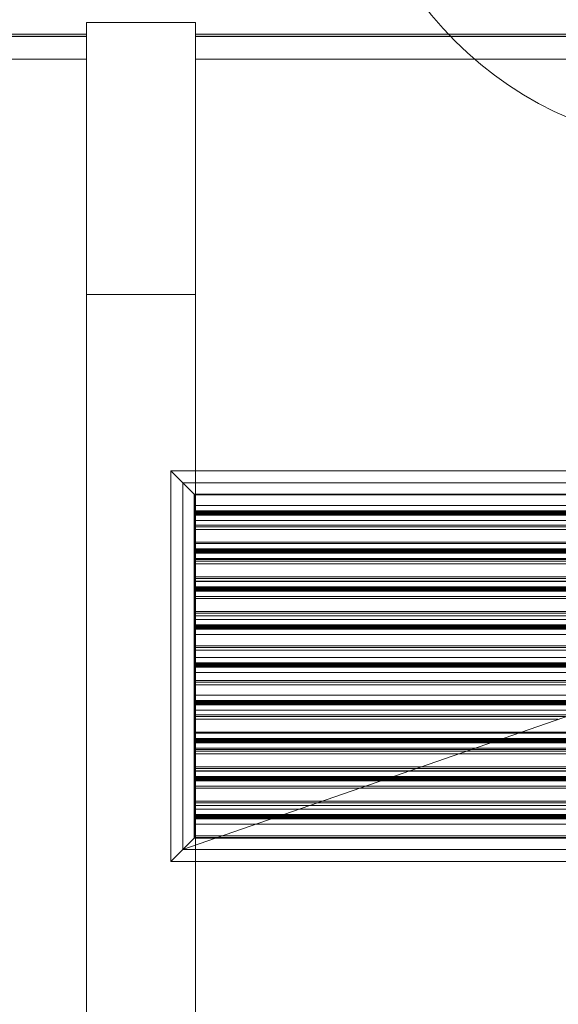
# Model space of a CAD drawing. Header units: metres. Extents: x 2.9 to 42.3, y -72.9 to -49.3.
# Tile 290 of 309: x 29.245 to 29.87, y -55.963 to -54.822. Entities that reach past the tile are written whole.
import ezdxf

# ---------------------------------------------------------------- set-up
doc = ezdxf.new("R2010")
doc.units = ezdxf.units.M
doc.linetypes.add('Oculto 1_5', pattern=[0.0022, 0.0015, -0.0007])
for name, color, linetype, lineweight in [('A-DETL', 7, 'Oculto 1_5', 18), ('A-GENM', 7, 'Continuous', 18), ('A-WALL', 7, 'Continuous', 18), ('A-WALL-PATT', 7, 'Continuous', 18), ('G-IMPT', 7, 'Continuous', 18), ('M-HVAC-DUCT-ANNO', 7, 'Continuous', 18)]:
    doc.layers.add(name, color=color, linetype=linetype, lineweight=lineweight)
doc.layers.add('M-HVAC-CDFF-IDEN', color=1, linetype='Continuous', lineweight=9, true_color=0xff0000)

# ---------------------------------------------------------------- blocks, each defined once
blk = doc.blocks.new('Modelos genéricos 24 - Modelos genéricos 2-6876269-2PAV')
at = {"layer": 'A-GENM', "color": 253, "true_color": 0xaaaaaa}
for p, q in [((29.3228, -55.1405), (29.3228, -54.8255)), ((29.4492, -54.8255), (29.3228, -54.8255)), ((29.4492, -54.8255), (29.4492, -55.1405)), ((29.3228, -61.4605), (29.3228, -55.1405)), ((29.3228, -55.1405), (29.4492, -55.1405)), ((29.4492, -55.1405), (29.4492, -61.4605))]:
    blk.add_line(p, q, dxfattribs=at)
blk = doc.blocks.new('Paredes 25 - Paredes 21-7862988-2PAV')
at = {"layer": 'A-WALL', "color": 253, "true_color": 0xaaaaaa}
for p, q in [((29.3228, -54.8415), (26.3937, -54.8415)), ((32.649, -54.8415), (29.4492, -54.8415)), ((26.3937, -54.8679), (29.3228, -54.8679)), ((29.4492, -54.8679), (32.649, -54.8679))]:
    blk.add_line(p, q, dxfattribs=at)
blk = doc.blocks.new('4 GRE - ESCOLA DE CINEMA E AUDIOVISUAL CINE REX R07_rvt-1-2PAV')
at = {"layer": 'A-WALL-PATT', "true_color": 0xd4d4d4}
h = blk.add_hatch(dxfattribs=at)
h.set_pattern_fill('FP_1', color=254, style=0, pattern_type=2)
h.set_pattern_definition([(50, (21.555, -62.929), (0.546555, -0.047815), [0.05715, -0.62865]), (355, (21.555, -62.929), (-0.105728, 0.573166), [0.04572, -0.50292]), (100.451, (21.601, -62.933), (0.440828, 0.525349), [0.04857, -0.53427]), (46.184, (21.555, -62.776), (0.813237, -0.12613), [0.08573, -0.94298]), (96.636, (21.623, -62.787), (0.712212, 0.742287), [0.07286, -0.80141]), (351.184, (21.555, -62.776), (0.712217, 0.742274), [0.06858, -0.75438]), (21, (21.631, -62.814), (0.454846, -0.306795), [0.05715, -0.62865]), (326, (21.631, -62.814), (0.185405, 0.55256), [0.04572, -0.50292]), (71.451, (21.669, -62.84), (0.640251, 0.245763), [0.04857, -0.53427]), (37.5, (21.555, -62.929), (0.009261, 0.2536672), [0.02515, -0.47168, 0.02515, -0.48539, -0.50482]), (37.5, (21.555, -62.929), (0.009261, 0.2536672), [-1.007, 0.02515, -0.47968]), (7.5, (21.555, -62.929), (0.200456, 0.300546), [0.02515, -0.26594, 0.02515, -0.46025, -0.1924]), (7.5, (21.555, -62.929), (0.200456, 0.300546), [-0.77648, 0.02515, -0.16726]), (327.5, (21.385, -62.929), (0.4067682, -0.0171882), [0.02515, -0.16535, 0.02515, -0.56921, -0.78867]), (327.5, (21.385, -62.929), (0.4067682, -0.0171882), [-0.78486, 0.02515, -0.76352]), (317.5, (21.309, -62.929), (0.444383, 0.0762794), [0.02515, -0.2225, 0.02515, -0.36957, -0.56007]), (317.5, (21.309, -62.929), (0.444383, 0.0762794), [-0.64237, 0.02515, -0.53492])])
h.paths.add_polyline_path([(33.5261, -54.8415), (33.7123, -54.8415), (33.7123, -54.5915), (33.7098, -54.5915), (33.7098, -54.839), (33.129, -54.839), (33.129, -54.8415), (33.3721, -54.8415)])
h.paths.add_polyline_path([(34.6123, -54.8415), (34.6587, -54.8415), (34.6587, -54.839), (34.6148, -54.839), (34.6148, -54.5915), (34.6123, -54.5915), (34.6123, -54.8215)])
h.paths.add_polyline_path([(32.6515, -54.8415), (32.6515, -54.839), (29.4492, -54.8395), (29.4492, -54.8415), (32.649, -54.8415)])
h.paths.add_polyline_path([(33.119, -54.8415), (33.1205, -54.8415), (33.1205, -54.839), (33.1165, -54.839), (33.1165, -54.8415)])
h.paths.add_polyline_path([(28.7518, -54.8415), (29.3228, -54.8415), (29.3228, -54.839), (26.3937, -54.839), (26.3937, -54.8415), (27.5197, -54.8415)])
h.paths.add_polyline_path([(26.2673, -54.8415), (26.2673, -54.839), (22.5437, -54.839), (22.5437, -54.8415), (25.0556, -54.8415)])
h.paths.add_polyline_path([(22.4173, -54.8415), (22.4173, -54.839), (19.0149, -54.839), (19.0149, -54.8415), (21.3593, -54.8415)])
h.paths.add_polyline_path([(18.8885, -54.8415), (18.8885, -54.839), (15.5137, -54.839), (15.5137, -54.8415), (17.6631, -54.8415)])
h.paths.add_polyline_path([(12.1187, -54.8415), (12.224, -54.8415), (12.224, -54.839), (11.559, -54.839), (11.559, -54.8415)])
h.paths.add_polyline_path([(15.1989, -54.8415), (15.3873, -54.8415), (15.3873, -54.839), (14.7465, -54.839), (14.7465, -54.8415), (14.749, -54.8415)])
h.paths.add_polyline_path([(14.6015, -54.8415), (14.6015, -54.839), (12.5945, -54.8394), (12.5932, -54.8415), (14.599, -54.8415)])
h.paths.add_polyline_path([(12.4267, -54.8415), (12.4509, -54.8415), (12.4494, -54.839), (12.294, -54.839), (12.294, -54.8415)])
h.paths.add_polyline_path([(11.409, -54.8415), (11.409, -54.839), (11.3998, -54.839), (11.3998, -54.8415)])
h.paths.add_polyline_path([(9.7882, -54.8415), (9.7998, -54.8415), (9.7998, -54.839), (9.7882, -54.839)])
h.paths.add_polyline_path([(9.6407, -54.8415), (9.6432, -54.8415), (9.6432, -54.839), (5.5087, -54.839), (5.5087, -54.8415), (9.0385, -54.8415)])
at = {"layer": 'A-WALL', "color": 253, "true_color": 0xaaaaaa}
for p, q in [((26.3937, -54.839), (29.3228, -54.839)), ((26.3937, -54.8415), (29.3228, -54.8415)), ((29.4492, -54.839), (32.6515, -54.839)), ((29.4492, -54.8415), (32.649, -54.8415))]:
    blk.add_line(p, q, dxfattribs=at)
at = {"layer": 'A-GENM', "color": 253, "lineweight": 18, "true_color": 0xaaaaaa}
blk.add_blockref('Modelos genéricos 24 - Modelos genéricos 2-6876269-2PAV', (0, 0), dxfattribs=at)
at = {"layer": 'A-WALL', "color": 253, "lineweight": 18, "true_color": 0xaaaaaa}
blk.add_blockref('Paredes 25 - Paredes 21-7862988-2PAV', (0, 0), dxfattribs=at)
blk = doc.blocks.new('GRELHA AR-AG 1225x425 - TROX_AR-AG_1225x425_dxf_QMODEL_9a1ed65d_b014_438d_945c_eb9463d1be6b-830546-2PAV')
at = {"layer": 'G-IMPT', "color": 1, "true_color": 0xff0000}
for p, q in [((0.6265, 0.2265), (-0.6265, 0.2265)), ((-0.6265, 0.2265), (-0.6265, -0.2265)), ((-0.6265, 0.2265), (-0.6265, -0.2265)), ((-0.6125, 0.2125), (-0.6265, 0.2265)), ((-0.6265, 0.2265), (0.6265, 0.2265)), ((-0.6125, -0.2125), (-0.6265, -0.2265)), ((0.6265, -0.2265), (-0.6265, -0.2265)), ((-0.6265, -0.2265), (0.6265, -0.2265))]:
    blk.add_line(p, q, dxfattribs=at)
blk = doc.blocks.new('GRELHA AR-AG 1225x425 - TROX_AR-AG_1225x425_dxf-830545-2PAV')
blk.add_blockref('GRELHA AR-AG 1225x425 - TROX_AR-AG_1225x425_dxf_QMODEL_9a1ed65d_b014_438d_945c_eb9463d1be6b-830546-2PAV', (0, 0))
blk = doc.blocks.new('GRELHA AR-AG 1225x425 - TROX_AR-AG_1225x425_dxf_QMODEL_9a1ed65d_b014_438d_945c_eb9463d1be6b-V138-2PAV')
at = {"layer": 'A-DETL', "color": 1, "linetype": 'Continuous', "true_color": 0xff0000}
for p, q in [((-0.6125, 0.2125), (-0.6265, 0.2265)), ((-0.6265, 0.2265), (0.6265, 0.2265)), ((-0.6125, 0.2125), (-0.5995, 0.1995)), ((-0.5985, 0.1985), (-0.5995, 0.1995)), ((0.5995, 0.1995), (-0.5995, 0.1995)), ((-0.5995, 0.1995), (-0.5995, -0.1995)), ((0.572, 0.1985), (-0.5985, 0.1985)), ((-0.5985, 0.1985), (-0.5985, 0.1798)), ((-0.5985, 0.1985), (-0.5985, 0.1852)), ((0.572, 0.1985), (-0.5985, 0.1985)), ((-0.5985, 0.1985), (0.572, 0.1985)), ((-0.5985, 0.1852), (-0.5985, 0.1798)), ((-0.598, 0.1795), (-0.598, 0.1862)), ((-0.598, 0.1862), (0.5366, 0.1862)), ((-0.599, 0.18), (-0.599, 0.18)), ((-0.599, 0.18), (-0.599, 0.1798)), ((0.5187, 0.18), (-0.599, 0.18)), ((-0.598, 0.18), (-0.599, 0.18)), ((-0.599, 0.1798), (-0.599, 0.1796)), ((-0.598, 0.1798), (-0.599, 0.1798)), ((-0.599, 0.1796), (-0.599, 0.1793)), ((-0.598, 0.1796), (-0.599, 0.1796)), ((-0.599, 0.1793), (-0.599, 0.1789)), ((0.599, 0.1793), (-0.599, 0.1793)), ((-0.599, 0.1789), (-0.599, 0.1785)), ((0.599, 0.1789), (-0.599, 0.1789)), ((-0.599, 0.1785), (-0.599, 0.178)), ((0.599, 0.1785), (-0.599, 0.1785)), ((-0.599, 0.178), (-0.599, 0.1775)), ((0.599, 0.178), (-0.599, 0.178)), ((-0.599, 0.1775), (-0.599, 0.177)), ((0.599, 0.1775), (-0.599, 0.1775)), ((-0.599, 0.177), (-0.599, 0.1765)), ((0.599, 0.177), (-0.599, 0.177)), ((-0.599, 0.1765), (-0.599, 0.1761)), ((0.599, 0.1765), (-0.599, 0.1765)), ((-0.599, 0.1761), (-0.599, 0.1757)), ((0.599, 0.1761), (-0.599, 0.1761)), ((-0.599, 0.1757), (-0.599, 0.1754)), ((0.599, 0.1757), (-0.599, 0.1757)), ((-0.599, 0.1754), (-0.599, 0.1752)), ((0.599, 0.1754), (-0.599, 0.1754)), ((-0.599, 0.1752), (-0.599, 0.175)), ((0.599, 0.1752), (-0.599, 0.1752)), ((-0.599, 0.175), (-0.599, 0.175)), ((0.5043, 0.175), (-0.599, 0.175)), ((0.599, 0.175), (-0.599, 0.175)), ((-0.5985, 0.1752), (-0.5985, 0.1422)), ((-0.5985, 0.1752), (-0.5985, 0.1652)), ((0.5172, 0.1795), (-0.598, 0.1795)), ((-0.598, 0.1688), (-0.598, 0.1752)), ((-0.5985, 0.1652), (-0.5985, 0.1585)), ((-0.5985, 0.1635), (0.5985, 0.1635)), ((-0.5985, 0.1615), (0.4653, 0.1615)), ((0.4864, 0.1688), (-0.598, 0.1688)), ((-0.5985, 0.1585), (-0.5985, 0.1452)), ((0.4567, 0.1585), (-0.5985, 0.1585)), ((-0.5985, 0.1585), (0.4567, 0.1585)), ((-0.599, 0.1358), (-0.599, 0.1422)), ((-0.599, 0.1422), (0.4097, 0.1422)), ((-0.5985, 0.1452), (-0.5985, 0.1422)), ((-0.5985, 0.1435), (0.5985, 0.1435)), ((-0.599, 0.136), (-0.599, 0.136)), ((-0.599, 0.136), (-0.599, 0.1358)), ((0.3918, 0.136), (-0.599, 0.136)), ((0.599, 0.136), (-0.599, 0.136)), ((-0.599, 0.1358), (-0.599, 0.1356)), ((0.599, 0.1358), (-0.599, 0.1358)), ((-0.599, 0.1356), (-0.599, 0.1353)), ((0.599, 0.1356), (-0.599, 0.1356)), ((-0.599, 0.1353), (-0.599, 0.1349)), ((0.599, 0.1353), (-0.599, 0.1353)), ((-0.599, 0.1349), (-0.599, 0.1345)), ((0.599, 0.1349), (-0.599, 0.1349)), ((-0.599, 0.1345), (-0.599, 0.134)), ((0.599, 0.1345), (-0.599, 0.1345)), ((-0.599, 0.134), (-0.599, 0.1335)), ((0.599, 0.134), (-0.599, 0.134)), ((-0.599, 0.1335), (-0.599, 0.133)), ((0.599, 0.1335), (-0.599, 0.1335)), ((-0.599, 0.133), (-0.599, 0.1325)), ((0.599, 0.133), (-0.599, 0.133)), ((-0.599, 0.1325), (-0.599, 0.1321)), ((0.599, 0.1325), (-0.599, 0.1325)), ((-0.599, 0.1321), (-0.599, 0.1317)), ((0.599, 0.1321), (-0.599, 0.1321)), ((-0.599, 0.1317), (-0.599, 0.1314)), ((0.599, 0.1317), (-0.599, 0.1317)), ((-0.599, 0.1248), (-0.599, 0.1315)), ((-0.599, 0.1315), (0.3789, 0.1315)), ((0.3774, 0.131), (-0.599, 0.131)), ((0.3595, 0.1248), (-0.599, 0.1248)), ((-0.5985, 0.1248), (-0.5985, 0.0918)), ((-0.5985, 0.1248), (-0.5985, 0.1185)), ((-0.5985, 0.1235), (0.5985, 0.1235)), ((-0.5985, 0.1215), (0.3501, 0.1215)), ((-0.5985, 0.1185), (-0.5985, 0.1052)), ((0.3414, 0.1185), (-0.5985, 0.1185)), ((-0.5985, 0.1185), (0.3414, 0.1185)), ((-0.5985, 0.1052), (-0.5985, 0.0985)), ((-0.5985, 0.1035), (0.5985, 0.1035)), ((-0.599, 0.092), (-0.599, 0.092)), ((-0.599, 0.092), (-0.599, 0.0918)), ((0.265, 0.092), (-0.599, 0.092)), ((-0.598, 0.092), (-0.599, 0.092)), ((-0.599, 0.0918), (-0.599, 0.0916)), ((-0.598, 0.0918), (-0.599, 0.0918)), ((-0.599, 0.0916), (-0.599, 0.0913)), ((-0.598, 0.0916), (-0.599, 0.0916)), ((-0.5985, 0.1015), (0.2924, 0.1015)), ((-0.5985, 0.0985), (-0.5985, 0.0918)), ((0.2838, 0.0985), (-0.5985, 0.0985)), ((-0.5985, 0.0985), (0.2838, 0.0985)), ((-0.598, 0.0915), (-0.598, 0.0982)), ((-0.598, 0.0982), (0.2829, 0.0982)), ((0.2636, 0.0915), (-0.598, 0.0915)), ((-0.599, 0.0913), (-0.599, 0.0909)), ((0.599, 0.0913), (-0.599, 0.0913)), ((-0.599, 0.0909), (-0.599, 0.0905)), ((0.599, 0.0909), (-0.599, 0.0909)), ((-0.599, 0.0905), (-0.599, 0.09)), ((0.599, 0.0905), (-0.599, 0.0905)), ((-0.599, 0.09), (-0.599, 0.0895)), ((0.599, 0.09), (-0.599, 0.09)), ((-0.599, 0.0895), (-0.599, 0.089)), ((0.599, 0.0895), (-0.599, 0.0895)), ((-0.599, 0.089), (-0.599, 0.0885)), ((0.599, 0.089), (-0.599, 0.089)), ((-0.599, 0.0885), (-0.599, 0.0881)), ((0.599, 0.0885), (-0.599, 0.0885)), ((-0.599, 0.0881), (-0.599, 0.0877)), ((0.599, 0.0881), (-0.599, 0.0881)), ((-0.599, 0.0877), (-0.599, 0.0874)), ((0.599, 0.0877), (-0.599, 0.0877)), ((-0.599, 0.0874), (-0.599, 0.0872)), ((0.599, 0.0874), (-0.599, 0.0874)), ((-0.599, 0.0872), (-0.599, 0.087)), ((0.599, 0.0872), (-0.599, 0.0872)), ((-0.599, 0.087), (-0.599, 0.087)), ((0.2506, 0.087), (-0.599, 0.087)), ((0.599, 0.087), (-0.599, 0.087)), ((-0.5985, 0.0872), (-0.5985, 0.0542)), ((-0.5985, 0.0872), (-0.5985, 0.0852)), ((-0.5985, 0.0852), (-0.5985, 0.0785)), ((-0.598, 0.0808), (-0.598, 0.0872)), ((0.2327, 0.0808), (-0.598, 0.0808)), ((-0.5985, 0.0785), (-0.5985, 0.0652)), ((0.2261, 0.0785), (-0.5985, 0.0785)), ((-0.5985, 0.0785), (0.2261, 0.0785)), ((-0.5985, 0.0652), (-0.5985, 0.0585)), ((-0.5985, 0.0635), (0.5985, 0.0635)), ((-0.5985, 0.0615), (0.1771, 0.0615)), ((-0.5985, 0.0585), (-0.5985, 0.0542)), ((0.1685, 0.0585), (-0.5985, 0.0585)), ((-0.5985, 0.0585), (0.1685, 0.0585)), ((-0.599, 0.0478), (-0.599, 0.0542)), ((-0.599, 0.0542), (0.1561, 0.0542)), ((-0.599, 0.048), (-0.599, 0.048)), ((-0.599, 0.048), (-0.599, 0.0478)), ((0.1382, 0.048), (-0.599, 0.048)), ((0.599, 0.048), (-0.599, 0.048)), ((-0.599, 0.0478), (-0.599, 0.0476)), ((0.599, 0.0478), (-0.599, 0.0478)), ((-0.599, 0.0476), (-0.599, 0.0473)), ((0.599, 0.0476), (-0.599, 0.0476)), ((-0.599, 0.0473), (-0.599, 0.0469)), ((0.599, 0.0473), (-0.599, 0.0473)), ((-0.599, 0.0469), (-0.599, 0.0465)), ((0.599, 0.0469), (-0.599, 0.0469)), ((-0.599, 0.0465), (-0.599, 0.046)), ((0.599, 0.0465), (-0.599, 0.0465)), ((-0.599, 0.046), (-0.599, 0.0455)), ((0.599, 0.046), (-0.599, 0.046)), ((-0.599, 0.0455), (-0.599, 0.045)), ((0.599, 0.0455), (-0.599, 0.0455)), ((-0.599, 0.045), (-0.599, 0.0445)), ((0.599, 0.045), (-0.599, 0.045)), ((-0.599, 0.0445), (-0.599, 0.0441)), ((0.599, 0.0445), (-0.599, 0.0445)), ((-0.599, 0.0441), (-0.599, 0.0437)), ((0.599, 0.0441), (-0.599, 0.0441)), ((-0.599, 0.0437), (-0.599, 0.0434)), ((0.599, 0.0437), (-0.599, 0.0437)), ((-0.599, 0.0368), (-0.599, 0.0435)), ((-0.599, 0.0435), (0.1252, 0.0435)), ((0.1238, 0.043), (-0.599, 0.043)), ((0.1059, 0.0368), (-0.599, 0.0368)), ((-0.5985, 0.0368), (-0.5985, 0.0038)), ((-0.5985, 0.0368), (-0.5985, 0.0252)), ((-0.5985, 0.0252), (-0.5985, 0.0185)), ((-0.5985, 0.0235), (0.5985, 0.0235)), ((-0.5985, 0.0215), (0.0618, 0.0215)), ((-0.5985, 0.0185), (-0.5985, 0.0052)), ((0.0532, 0.0185), (-0.5985, 0.0185)), ((-0.5985, 0.0185), (0.0532, 0.0185)), ((-0.599, 0.004), (-0.599, 0.004)), ((-0.599, 0.004), (-0.599, 0.0038)), ((0.0114, 0.004), (-0.599, 0.004)), ((-0.598, 0.004), (-0.599, 0.004)), ((-0.599, 0.0038), (-0.599, 0.0036)), ((-0.598, 0.0038), (-0.599, 0.0038)), ((-0.599, 0.0036), (-0.599, 0.0033)), ((-0.598, 0.0036), (-0.599, 0.0036)), ((-0.599, 0.0033), (-0.599, 0.0029)), ((0.599, 0.0033), (-0.599, 0.0033)), ((-0.599, 0.0029), (-0.599, 0.0025)), ((0.599, 0.0029), (-0.599, 0.0029)), ((-0.599, 0.0025), (-0.599, 0.002)), ((0.599, 0.0025), (-0.599, 0.0025)), ((-0.599, 0.002), (-0.599, 0.0015)), ((0.599, 0.002), (-0.599, 0.002)), ((-0.599, 0.0015), (-0.599, 0.001)), ((0.599, 0.0015), (-0.599, 0.0015)), ((-0.599, 0.001), (-0.599, 0.0005)), ((0.599, 0.001), (-0.599, 0.001)), ((-0.599, 0.0005), (-0.599, 0.0001)), ((0.599, 0.0005), (-0.599, 0.0005)), ((-0.599, 0.0001), (-0.599, -0.0003)), ((0.599, 0.0001), (-0.599, 0.0001)), ((-0.5985, 0.0052), (-0.5985, 0.0038)), ((-0.598, 0.0035), (-0.598, 0.0102)), ((0.0293, 0.0102), (-0.598, 0.0102)), ((0.0099, 0.0035), (-0.598, 0.0035)), ((-0.599, -0.0003), (-0.599, -0.0006)), ((0.599, -0.0003), (-0.599, -0.0003)), ((-0.599, -0.0006), (-0.599, -0.0008)), ((0.599, -0.0006), (-0.599, -0.0006)), ((-0.599, -0.0008), (-0.599, -0.001)), ((0.599, -0.0008), (-0.599, -0.0008)), ((-0.599, -0.001), (-0.599, -0.001)), ((-0.003, -0.001), (-0.599, -0.001)), ((0.599, -0.001), (-0.599, -0.001)), ((-0.5985, -0.0008), (-0.5985, -0.0338)), ((-0.5985, -0.0015), (-0.5985, -0.0148)), ((-0.598, -0.0072), (-0.598, -0.0008)), ((-0.0209, -0.0072), (-0.598, -0.0072)), ((-0.5985, -0.0148), (-0.5985, -0.0215)), ((0.5985, -0.0165), (-0.5985, -0.0165)), ((-0.5985, -0.0185), (-0.0535, -0.0185)), ((-0.5985, -0.0215), (-0.5985, -0.0338)), ((-0.0621, -0.0215), (-0.5985, -0.0215)), ((-0.5985, -0.0215), (-0.0621, -0.0215)), ((-0.599, -0.0402), (-0.599, -0.0338)), ((-0.599, -0.0338), (-0.0976, -0.0338)), ((-0.599, -0.04), (-0.599, -0.04)), ((-0.599, -0.04), (-0.599, -0.0402)), ((-0.1154, -0.04), (-0.599, -0.04)), ((0.599, -0.04), (-0.599, -0.04)), ((-0.599, -0.0402), (-0.599, -0.0404)), ((0.599, -0.0402), (-0.599, -0.0402)), ((-0.599, -0.0404), (-0.599, -0.0407)), ((0.599, -0.0404), (-0.599, -0.0404)), ((-0.599, -0.0407), (-0.599, -0.0411)), ((0.599, -0.0407), (-0.599, -0.0407)), ((-0.599, -0.0411), (-0.599, -0.0415)), ((0.599, -0.0411), (-0.599, -0.0411)), ((-0.599, -0.0415), (-0.599, -0.042)), ((0.599, -0.0415), (-0.599, -0.0415)), ((-0.599, -0.042), (-0.599, -0.0425)), ((0.599, -0.042), (-0.599, -0.042)), ((-0.599, -0.0425), (-0.599, -0.043)), ((0.599, -0.0425), (-0.599, -0.0425)), ((-0.599, -0.043), (-0.599, -0.0435)), ((0.599, -0.043), (-0.599, -0.043)), ((-0.599, -0.0435), (-0.599, -0.0439)), ((0.599, -0.0435), (-0.599, -0.0435)), ((-0.599, -0.0439), (-0.599, -0.0443)), ((0.599, -0.0439), (-0.599, -0.0439)), ((-0.599, -0.0443), (-0.599, -0.0446)), ((0.599, -0.0443), (-0.599, -0.0443)), ((-0.599, -0.0512), (-0.599, -0.0445)), ((-0.599, -0.0445), (-0.1284, -0.0445)), ((-0.1299, -0.045), (-0.599, -0.045)), ((-0.1478, -0.0512), (-0.599, -0.0512)), ((-0.5985, -0.0512), (-0.5985, -0.0842)), ((-0.5985, -0.0512), (-0.5985, -0.0548)), ((-0.5985, -0.0548), (-0.5985, -0.0615)), ((-0.5985, -0.0565), (0.5985, -0.0565)), ((-0.5985, -0.0585), (-0.1688, -0.0585)), ((-0.5985, -0.0615), (-0.5985, -0.0748)), ((-0.1774, -0.0615), (-0.5985, -0.0615)), ((-0.5985, -0.0615), (-0.1774, -0.0615)), ((-0.5985, -0.0748), (-0.5985, -0.0815)), ((-0.5985, -0.0765), (0.5985, -0.0765)), ((-0.598, -0.0845), (-0.598, -0.0778)), ((-0.598, -0.0778), (-0.2244, -0.0778)), ((-0.2241, -0.0778), (0.599, -0.0778)), ((-0.599, -0.084), (-0.599, -0.084)), ((-0.599, -0.084), (-0.599, -0.0842)), ((-0.2423, -0.084), (-0.599, -0.084)), ((-0.598, -0.084), (-0.599, -0.084)), ((-0.599, -0.0842), (-0.599, -0.0844)), ((-0.598, -0.0842), (-0.599, -0.0842)), ((-0.599, -0.0844), (-0.599, -0.0847)), ((-0.598, -0.0844), (-0.599, -0.0844)), ((-0.599, -0.0847), (-0.599, -0.0851)), ((0.599, -0.0847), (-0.599, -0.0847)), ((-0.599, -0.0851), (-0.599, -0.0855)), ((0.599, -0.0851), (-0.599, -0.0851)), ((-0.599, -0.0855), (-0.599, -0.086)), ((0.599, -0.0855), (-0.599, -0.0855)), ((-0.599, -0.086), (-0.599, -0.0865)), ((0.599, -0.086), (-0.599, -0.086)), ((-0.599, -0.0865), (-0.599, -0.087)), ((0.599, -0.0865), (-0.599, -0.0865)), ((-0.599, -0.087), (-0.599, -0.0875)), ((0.599, -0.087), (-0.599, -0.087)), ((-0.599, -0.0875), (-0.599, -0.0879)), ((0.599, -0.0875), (-0.599, -0.0875)), ((-0.599, -0.0879), (-0.599, -0.0883)), ((0.599, -0.0879), (-0.599, -0.0879)), ((-0.599, -0.0883), (-0.599, -0.0886)), ((0.599, -0.0883), (-0.599, -0.0883)), ((-0.599, -0.0886), (-0.599, -0.0888)), ((0.599, -0.0886), (-0.599, -0.0886)), ((-0.599, -0.0888), (-0.599, -0.089)), ((0.599, -0.0888), (-0.599, -0.0888)), ((-0.599, -0.089), (-0.599, -0.089)), ((-0.2567, -0.089), (-0.599, -0.089)), ((0.599, -0.089), (-0.599, -0.089)), ((-0.5985, -0.0815), (-0.5985, -0.0842)), ((-0.5985, -0.0888), (-0.5985, -0.1218)), ((-0.5985, -0.0888), (-0.5985, -0.0948)), ((-0.2437, -0.0845), (-0.598, -0.0845)), ((-0.598, -0.0952), (-0.598, -0.0888)), ((0.599, -0.089), (-0.2564, -0.089)), ((0.599, -0.0845), (-0.2434, -0.0845)), ((0.599, -0.084), (-0.242, -0.084)), ((-0.5985, -0.0948), (-0.5985, -0.1015)), ((-0.5985, -0.0965), (0.5985, -0.0965)), ((-0.5985, -0.0985), (-0.2841, -0.0985)), ((-0.5985, -0.1015), (-0.5985, -0.1148)), ((-0.2927, -0.1015), (-0.5985, -0.1015)), ((-0.5985, -0.1015), (-0.2927, -0.1015)), ((-0.2746, -0.0952), (-0.598, -0.0952)), ((0.5985, -0.1015), (-0.2924, -0.1015)), ((-0.2924, -0.1015), (0.5985, -0.1015)), ((-0.2838, -0.0985), (0.5985, -0.0985)), ((0.599, -0.0952), (-0.2743, -0.0952)), ((-0.599, -0.1282), (-0.599, -0.1218)), ((-0.599, -0.1218), (-0.3512, -0.1218)), ((-0.5985, -0.1148), (-0.5985, -0.1215)), ((-0.5985, -0.1165), (0.5985, -0.1165)), ((-0.5985, -0.1185), (-0.3417, -0.1185)), ((-0.3504, -0.1215), (-0.5985, -0.1215)), ((-0.5985, -0.1215), (-0.3504, -0.1215)), ((-0.3509, -0.1218), (0.598, -0.1218)), ((0.5985, -0.1215), (-0.3501, -0.1215)), ((-0.3501, -0.1215), (0.5985, -0.1215)), ((-0.3414, -0.1185), (0.5985, -0.1185)), ((-0.599, -0.128), (-0.599, -0.128)), ((-0.599, -0.128), (-0.599, -0.1282)), ((-0.3691, -0.128), (-0.599, -0.128)), ((0.599, -0.128), (-0.599, -0.128)), ((-0.599, -0.1282), (-0.599, -0.1284)), ((0.599, -0.1282), (-0.599, -0.1282)), ((-0.599, -0.1284), (-0.599, -0.1287)), ((0.599, -0.1284), (-0.599, -0.1284)), ((-0.599, -0.1287), (-0.599, -0.1291)), ((0.599, -0.1287), (-0.599, -0.1287)), ((-0.599, -0.1291), (-0.599, -0.1295)), ((0.599, -0.1291), (-0.599, -0.1291)), ((-0.599, -0.1295), (-0.599, -0.13)), ((0.599, -0.1295), (-0.599, -0.1295)), ((-0.599, -0.13), (-0.599, -0.1305)), ((0.599, -0.13), (-0.599, -0.13)), ((-0.599, -0.1305), (-0.599, -0.131)), ((0.599, -0.1305), (-0.599, -0.1305)), ((-0.599, -0.131), (-0.599, -0.1315)), ((0.599, -0.131), (-0.599, -0.131)), ((-0.599, -0.1315), (-0.599, -0.1319)), ((0.599, -0.1315), (-0.599, -0.1315)), ((-0.599, -0.1319), (-0.599, -0.1323)), ((0.599, -0.1319), (-0.599, -0.1319)), ((-0.599, -0.1323), (-0.599, -0.1326)), ((0.599, -0.1323), (-0.599, -0.1323)), ((-0.599, -0.1392), (-0.599, -0.1325)), ((-0.599, -0.1325), (-0.3821, -0.1325)), ((-0.3835, -0.133), (-0.599, -0.133)), ((0.599, -0.133), (-0.3832, -0.133)), ((-0.3818, -0.1325), (0.598, -0.1325)), ((0.599, -0.128), (-0.3688, -0.128)), ((-0.4014, -0.1392), (-0.599, -0.1392)), ((-0.5985, -0.1392), (-0.5985, -0.1722)), ((-0.5985, -0.1392), (-0.5985, -0.1415)), ((-0.5985, -0.1415), (-0.5985, -0.1548)), ((-0.408, -0.1415), (-0.5985, -0.1415)), ((-0.5985, -0.1415), (-0.408, -0.1415)), ((0.5985, -0.1415), (-0.4077, -0.1415)), ((-0.4077, -0.1415), (0.5985, -0.1415)), ((0.598, -0.1392), (-0.4011, -0.1392)), ((-0.5985, -0.1548), (-0.5985, -0.1615)), ((-0.5985, -0.1565), (0.5985, -0.1565)), ((-0.5985, -0.1585), (-0.457, -0.1585)), ((-0.4567, -0.1585), (0.5985, -0.1585)), ((-0.5985, -0.1615), (-0.5985, -0.1722)), ((-0.4657, -0.1615), (-0.5985, -0.1615)), ((-0.5985, -0.1615), (-0.4657, -0.1615)), ((-0.598, -0.1725), (-0.598, -0.1658)), ((-0.598, -0.1658), (-0.478, -0.1658)), ((-0.4777, -0.1658), (0.599, -0.1658)), ((0.5985, -0.1615), (-0.4653, -0.1615)), ((-0.4653, -0.1615), (0.5985, -0.1615)), ((-0.599, -0.172), (-0.599, -0.172)), ((-0.599, -0.172), (-0.599, -0.1722)), ((-0.4959, -0.172), (-0.599, -0.172)), ((-0.598, -0.172), (-0.599, -0.172)), ((-0.599, -0.1722), (-0.599, -0.1724)), ((-0.598, -0.1722), (-0.599, -0.1722)), ((-0.599, -0.1724), (-0.599, -0.1727)), ((-0.598, -0.1724), (-0.599, -0.1724)), ((-0.599, -0.1727), (-0.599, -0.1731)), ((0.599, -0.1727), (-0.599, -0.1727)), ((-0.599, -0.1731), (-0.599, -0.1735)), ((0.599, -0.1731), (-0.599, -0.1731)), ((-0.599, -0.1735), (-0.599, -0.174)), ((0.599, -0.1735), (-0.599, -0.1735)), ((-0.599, -0.174), (-0.599, -0.1745)), ((0.599, -0.174), (-0.599, -0.174)), ((-0.599, -0.1745), (-0.599, -0.175)), ((0.599, -0.1745), (-0.599, -0.1745)), ((-0.599, -0.175), (-0.599, -0.1755)), ((0.599, -0.175), (-0.599, -0.175)), ((-0.599, -0.1755), (-0.599, -0.1759)), ((0.599, -0.1755), (-0.599, -0.1755)), ((-0.599, -0.1759), (-0.599, -0.1763)), ((0.599, -0.1759), (-0.599, -0.1759)), ((-0.599, -0.1763), (-0.599, -0.1766)), ((0.599, -0.1763), (-0.599, -0.1763)), ((-0.599, -0.1766), (-0.599, -0.1768)), ((0.599, -0.1766), (-0.599, -0.1766)), ((-0.599, -0.1768), (-0.599, -0.177)), ((0.599, -0.1768), (-0.599, -0.1768)), ((-0.599, -0.177), (-0.599, -0.177)), ((-0.5103, -0.177), (-0.599, -0.177)), ((0.599, -0.177), (-0.599, -0.177)), ((-0.5985, -0.1768), (-0.5985, -0.1985)), ((-0.5985, -0.1768), (-0.5985, -0.1815)), ((-0.5985, -0.1815), (-0.5985, -0.1948)), ((-0.4974, -0.1725), (-0.598, -0.1725)), ((-0.598, -0.1832), (-0.598, -0.1768)), ((0.599, -0.177), (-0.51, -0.177)), ((0.599, -0.1725), (-0.4971, -0.1725)), ((0.599, -0.172), (-0.4956, -0.172)), ((-0.5282, -0.1832), (-0.598, -0.1832)), ((0.599, -0.1832), (-0.5279, -0.1832)), ((-0.6125, -0.2125), (-0.5995, -0.1995)), ((-0.5985, -0.1985), (-0.5995, -0.1995)), ((-0.5995, -0.1995), (0.5995, -0.1995)), ((-0.5985, -0.1948), (-0.5985, -0.1985)), ((-0.5985, -0.1965), (0.5985, -0.1965)), ((-0.5723, -0.1985), (-0.5985, -0.1985)), ((-0.5985, -0.1985), (-0.5723, -0.1985)), ((0.5985, -0.1985), (-0.572, -0.1985)), ((-0.572, -0.1985), (0.5985, -0.1985)), ((-0.6125, -0.2125), (-0.6265, -0.2265)), ((-0.6265, -0.2265), (0.6265, -0.2265))]:
    blk.add_line(p, q, dxfattribs=at)
at = {"layer": 'G-IMPT', "color": 1, "true_color": 0xff0000}
for p, q in [((0.6265, 0.2265), (-0.6265, 0.2265)), ((-0.6265, 0.2265), (-0.6265, -0.2265)), ((-0.6265, 0.2265), (-0.6265, -0.2265)), ((-0.6125, 0.2125), (-0.6265, 0.2265)), ((-0.6265, 0.2265), (0.6265, 0.2265)), ((-0.6125, -0.2125), (-0.6265, -0.2265)), ((0.6265, -0.2265), (-0.6265, -0.2265)), ((-0.6265, -0.2265), (0.6265, -0.2265))]:
    blk.add_line(p, q, dxfattribs=at)
blk = doc.blocks.new('GRELHA AR-AG 1225x425 - TROX_AR-AG_1225x425_dxf-V153-2PAV')
for name in ['GRELHA AR-AG 1225x425 - TROX_AR-AG_1225x425_dxf_QMODEL_9a1ed65d_b014_438d_945c_eb9463d1be6b-830546-2PAV', 'GRELHA AR-AG 1225x425 - TROX_AR-AG_1225x425_dxf_QMODEL_9a1ed65d_b014_438d_945c_eb9463d1be6b-V138-2PAV']:
    blk.add_blockref(name, (0, 0))
blk = doc.blocks.new('GRELHA AR-AG 1225x425 - GRELHA AR-AG 1225x425-V154-2PAV')
for name in ['GRELHA AR-AG 1225x425 - TROX_AR-AG_1225x425_dxf-830545-2PAV', 'GRELHA AR-AG 1225x425 - TROX_AR-AG_1225x425_dxf-V153-2PAV']:
    blk.add_blockref(name, (0, 0))
blk = doc.blocks.new('M_Identificador de terminal de ar_BTS - Em caixas-852561-2PAV')
at = {"layer": 'M-HVAC-CDFF-IDEN'}
blk.add_line((-0.0056, 0), (0.0056, 0), dxfattribs=at)
blk.add_circle((0, 0), 0.0056, dxfattribs=at)

msp = doc.modelspace()

# ---------------------------------------------------------------- linework, layer by layer
at = {"layer": 'M-HVAC-DUCT-ANNO', "color": 5, "true_color": 0x0000ff}
for p, q in [((29.4344, -55.3588), (30.6594, -55.3588)), ((29.4344, -55.7838), (29.4344, -55.3588)), ((29.4344, -55.7838), (30.6594, -55.3588)), ((30.6594, -55.7838), (29.4344, -55.7838))]:
    msp.add_line(p, q, dxfattribs=at)

# ---------------------------------------------------------------- block references
at = {"lineweight": 5}
msp.add_blockref('4 GRE - ESCOLA DE CINEMA E AUDIOVISUAL CINE REX R07_rvt-1-2PAV', (0, 0), dxfattribs=at)
at = {"layer": 'A-DETL', "color": 1, "linetype": 'Continuous', "true_color": 0xff0000}
msp.add_blockref('GRELHA AR-AG 1225x425 - GRELHA AR-AG 1225x425-V154-2PAV', (30.0469, -55.5713), dxfattribs=at)
at = {"layer": 'M-HVAC-CDFF-IDEN', "xscale": 74.99999999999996, "yscale": 74.99999999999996, "zscale": 74.99999999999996}
msp.add_blockref('M_Identificador de terminal de ar_BTS - Em caixas-852561-2PAV', (30.0469, -54.5498), dxfattribs=at)

doc.saveas('drawing.dxf')
